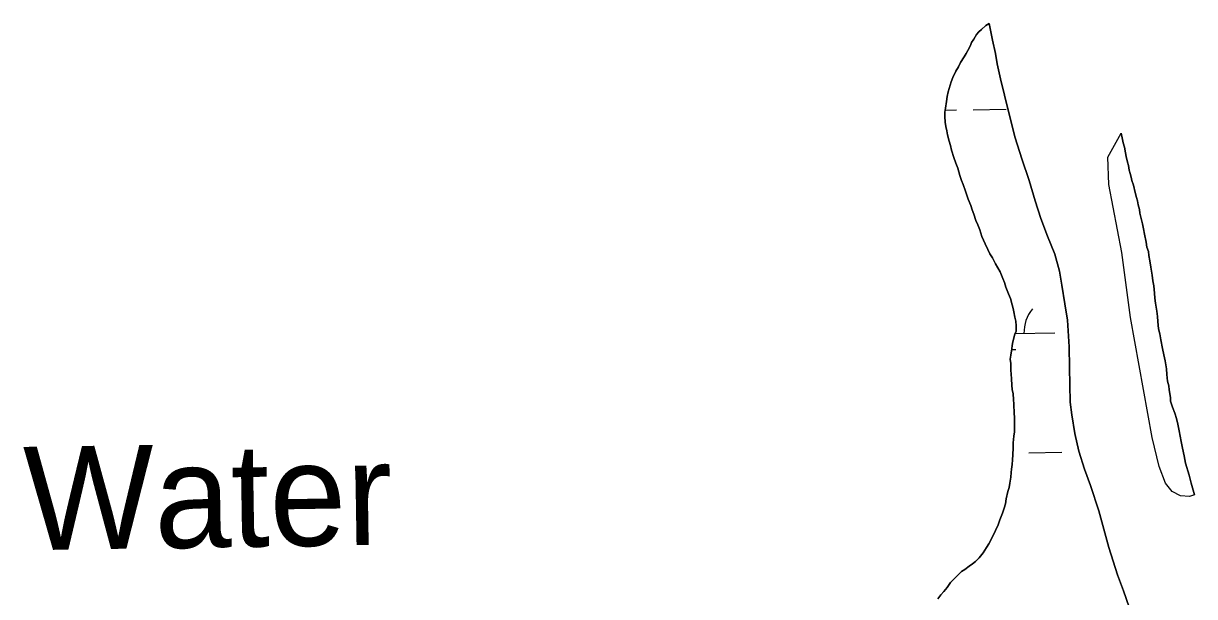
# Model space of a CAD drawing. Extents: x 3887375 to 3925618, y 296674 to 322633.
# Drawn here: x 3913042 to 3914175, y 303136 to 303690 of the extents above; entities that cross this region are included whole.
import ezdxf

# ---------------------------------------------------------------- set-up
doc = ezdxf.new("R2010")
doc.units = 0
for name, color, linetype in [('V-RIVR-IDEN', 7, 'Continuous'), ('V-TOPO-SHOR', 7, 'Continuous'), ('V-WETL-SWMP', 7, 'Continuous')]:
    doc.layers.add(name, color=color, linetype=linetype)

msp = doc.modelspace()

# ---------------------------------------------------------------- linework, layer by layer
at = {"layer": 'V-TOPO-SHOR'}
for points in [[(3913975.8, 303690.1), (3913972.6, 303688), (3913968.3, 303684.1), (3913965.9, 303681.9), (3913963.7, 303679.4)], [(3914055.9, 303311.5), (3914054.3, 303323.9), (3914053.6, 303357.3), (3914053.1, 303377.4), (3914051.6, 303403), (3914049.2, 303419), (3914046.3, 303436.9), (3914044, 303450.4), (3914039.4, 303467.1), (3914032.3, 303484.5), (3914025.8, 303501.3), (3914020.4, 303518.5), (3914014.6, 303538.1), (3914007.6, 303559.2), (3914001.1, 303579.6), (3913996.2, 303598.6), (3913990.8, 303620.8), (3913986.8, 303636.6), (3913983.6, 303651.1), (3913981.9, 303661.1), (3913979.2, 303673.8), (3913975.8, 303690.1)], [(3913963.7, 303679.4), (3913960.9, 303674.8), (3913958.8, 303671.6), (3913957.7, 303668.7), (3913955.3, 303664.1), (3913953.5, 303660.9), (3913951.7, 303657.7), (3913948.2, 303652.3), (3913946.1, 303648.1), (3913943.6, 303643.8), (3913940.8, 303637.7), (3913939, 303633.5), (3913938, 303630.3), (3913936.2, 303623.9), (3913935.2, 303619.6), (3913934.5, 303614.6), (3913933.5, 303608.2), (3913933.1, 303604.3), (3913933.1, 303600), (3913933.2, 303594.7), (3913933.9, 303590.4), (3913935, 303586.2), (3913935.7, 303582.3), (3913937.2, 303576.2), (3913938.6, 303572), (3913939.3, 303567.4), (3913941.8, 303560.3), (3913943.6, 303554.9), (3913945.4, 303550), (3913947.6, 303542.9), (3913949, 303538.3), (3913950.8, 303534.4), (3913953, 303528), (3913954.1, 303524.1), (3913955.5, 303520.2), (3913958, 303514.1), (3913959.5, 303509.9), (3913960.9, 303505.6), (3913963.1, 303499.6), (3913964.9, 303495.3), (3913966.7, 303490.4), (3913968.8, 303484), (3913970.3, 303480.4), (3913972, 303476.9), (3913974.6, 303471.6), (3913976.4, 303467.3), (3913979.2, 303463.4), (3913982.1, 303457.7), (3913984.2, 303453.8), (3913986.4, 303449.9), (3913989.2, 303443.5), (3913990.7, 303439.6), (3913992.1, 303435), (3913994.6, 303428.6), (3913996.4, 303424), (3913998.2, 303418), (3913999, 303414.4), (3913999.7, 303411.2), (3914000.8, 303405.9), (3914001.5, 303402), (3914001.9, 303397.7), (3914001.9, 303392.4), (3914000.8, 303389.6), (3913998.7, 303382.1), (3913998, 303378.5), (3913997.7, 303375.3), (3913996.7, 303369.3), (3913996.3, 303365.4), (3913996.7, 303361.1), (3913996.7, 303354.7), (3913997.1, 303350.8), (3913997.5, 303346.5), (3913997.9, 303340.2), (3913998.2, 303336.2), (3913999, 303332), (3913999.3, 303326.3), (3913999.7, 303322), (3914000.1, 303312.8), (3914000.5, 303309.2), (3914000.5, 303305.3), (3914000.5, 303298.9), (3914000.2, 303295), (3913999.8, 303290.8), (3913999.2, 303284.4), (3913999.2, 303279.7), (3913998.8, 303273), (3913998.5, 303268), (3913998.2, 303263.4), (3913997.5, 303259.1), (3913997.1, 303255.6), (3913996.8, 303251.3), (3913995.8, 303245.6), (3913995.1, 303241.3), (3913994, 303237.4), (3913992.3, 303230.3), (3913991.6, 303225.3), (3913990.5, 303221.1), (3913988.8, 303216.4), (3913987.4, 303213.2), (3913986.3, 303210), (3913984.6, 303205)], [(3914174.6, 303234.3), (3914169.6, 303232.7), (3914161.1, 303233.2), (3914152.9, 303237.4), (3914146.4, 303245.5), (3914140.3, 303261.5), (3914133.6, 303289.7), (3914112.7, 303405.7), (3914104.1, 303468.5), (3914091.6, 303534.4), (3914090.6, 303560.9), (3914103.4, 303584)], [(3914151.4, 303328.4), (3914150, 303335.8), (3914149.6, 303339.7), (3914148.5, 303344), (3914147.8, 303350.7), (3914147.4, 303356.1), (3914146, 303363.9), (3914144.9, 303369.6), (3914143.4, 303375.6), (3914142, 303384.1), (3914140.9, 303389.8), (3914139.8, 303394.8), (3914139, 303401.9), (3914138.7, 303406.5), (3914137.9, 303411.8), (3914136.8, 303419.6), (3914136.1, 303424.3), (3914135.7, 303429.2), (3914135.3, 303436.3), (3914134.3, 303441.3), (3914133.5, 303446.6), (3914132.4, 303454.4), (3914131.3, 303460.5), (3914130.2, 303465.8), (3914129.9, 303469.4), (3914128.4, 303473.6), (3914127.7, 303478.6), (3914126.2, 303486.4), (3914125.2, 303491.4), (3914124.1, 303496.3), (3914122.6, 303502.7), (3914121.5, 303506.6), (3914121.2, 303510.2), (3914120.1, 303514.8), (3914119.4, 303518.4), (3914118.3, 303521.6), (3914117.2, 303526.5), (3914115.4, 303533.6), (3914113.9, 303538.2), (3914113.2, 303541.4), (3914112.1, 303545), (3914111.4, 303548.2), (3914110.7, 303552.8), (3914109.6, 303556), (3914108.5, 303561.3), (3914107.8, 303564.9), (3914106.7, 303570.6), (3914105.6, 303574.5), (3914104.5, 303579.4), (3914103.4, 303584)], [(3914174.6, 303234.3), (3914171.3, 303245.6), (3914169.2, 303253.1), (3914165.9, 303264.8), (3914164.5, 303271.9), (3914163, 303279.4), (3914161.6, 303285.8), (3914159.7, 303296.1), (3914158.3, 303302.4), (3914157.2, 303308.1), (3914155.4, 303313.1), (3914153.2, 303319.1), (3914151.4, 303324.8), (3914151.4, 303328.4)], [(3914114.1, 303117), (3914105.8, 303141.3), (3914099.9, 303156.7), (3914091.5, 303183.2), (3914082.1, 303218.7), (3914073.8, 303243.1), (3914068, 303258.9), (3914062.6, 303276.5), (3914058.6, 303293.4), (3914055.9, 303311.5)], [(3913984.6, 303205), (3913982.1, 303199.7), (3913977.5, 303190.4), (3913975.4, 303186.9), (3913973.3, 303183.3), (3913970.1, 303178), (3913966.2, 303173.3), (3913962.7, 303169.8), (3913959.8, 303167.3), (3913956.6, 303165.1), (3913952.4, 303161.9), (3913949.2, 303160.1), (3913945.3, 303156.2), (3913943.2, 303154.1), (3913941.1, 303151.9), (3913938.6, 303149.4), (3913935.1, 303144.4), (3913931.9, 303140.5), (3913929, 303137.3), (3913926.2, 303133.7)]]:
    msp.add_lwpolyline(points, dxfattribs=at)
at = {"layer": 'V-WETL-SWMP'}
for p, q in [((3913963.7, 303679.4), (3913965.9, 303681.9)), ((3913965.9, 303681.9), (3913968.3, 303684.1)), ((3913968.3, 303684.1), (3913972.6, 303688)), ((3913972.6, 303688), (3913975.8, 303690.1)), ((3913975.8, 303690.1), (3913979.2, 303673.8)), ((3913955.3, 303664.1), (3913957.7, 303668.7)), ((3913957.7, 303668.7), (3913958.8, 303671.6)), ((3913958.8, 303671.6), (3913960.9, 303674.8)), ((3913960.9, 303674.8), (3913963.7, 303679.4)), ((3913979.2, 303673.8), (3913981.9, 303661.1)), ((3913948.2, 303652.3), (3913951.7, 303657.7)), ((3913951.7, 303657.7), (3913953.5, 303660.9)), ((3913953.5, 303660.9), (3913955.3, 303664.1)), ((3913981.9, 303661.1), (3913983.6, 303651.1)), ((3913943.6, 303643.8), (3913946.1, 303648.1)), ((3913946.1, 303648.1), (3913948.2, 303652.3)), ((3913983.6, 303651.1), (3913986.8, 303636.6)), ((3913939, 303633.5), (3913940.8, 303637.7)), ((3913940.8, 303637.7), (3913943.6, 303643.8)), ((3913986.8, 303636.6), (3913990.8, 303620.8)), ((3913935.2, 303619.6), (3913936.2, 303623.9)), ((3913936.2, 303623.9), (3913938, 303630.3)), ((3913938, 303630.3), (3913939, 303633.5)), ((3913933.5, 303608.2), (3913934.5, 303614.6)), ((3913934.5, 303614.6), (3913935.2, 303619.6)), ((3913990.8, 303620.8), (3913996.2, 303598.6)), ((3913933.1, 303604.3), (3913933.5, 303608.2)), ((3913933.1, 303600), (3913933.1, 303604.3)), ((3913933.3, 303606.3), (3913944.4, 303606.5)), ((3913960.4, 303606.7), (3913992.4, 303607.3)), ((3913933.2, 303594.7), (3913933.1, 303600)), ((3913933.9, 303590.4), (3913933.2, 303594.7)), ((3913935, 303586.2), (3913933.9, 303590.4)), ((3913996.2, 303598.6), (3914001.1, 303579.6)), ((3913935.7, 303582.3), (3913935, 303586.2)), ((3913937.2, 303576.2), (3913935.7, 303582.3)), ((3914001.1, 303579.6), (3914007.6, 303559.2)), ((3913938.6, 303572), (3913937.2, 303576.2)), ((3913939.3, 303567.4), (3913938.6, 303572)), ((3913941.8, 303560.3), (3913939.3, 303567.4)), ((3913943.6, 303554.9), (3913941.8, 303560.3)), ((3914007.6, 303559.2), (3914014.6, 303538.1)), ((3913945.4, 303550), (3913943.6, 303554.9)), ((3913947.6, 303542.9), (3913945.4, 303550)), ((3913949, 303538.3), (3913947.6, 303542.9)), ((3913950.8, 303534.4), (3913949, 303538.3)), ((3913953, 303528), (3913950.8, 303534.4)), ((3914014.6, 303538.1), (3914020.4, 303518.5)), ((3913954.1, 303524.1), (3913953, 303528)), ((3913955.5, 303520.2), (3913954.1, 303524.1)), ((3913958, 303514.1), (3913955.5, 303520.2)), ((3913959.5, 303509.9), (3913958, 303514.1)), ((3913960.9, 303505.6), (3913959.5, 303509.9)), ((3914020.4, 303518.5), (3914025.8, 303501.3)), ((3913963.1, 303499.6), (3913960.9, 303505.6)), ((3913964.9, 303495.3), (3913963.1, 303499.6)), ((3914025.8, 303501.3), (3914032.3, 303484.5)), ((3913966.7, 303490.4), (3913964.9, 303495.3)), ((3913968.8, 303484), (3913966.7, 303490.4)), ((3913970.3, 303480.4), (3913968.8, 303484)), ((3913972, 303476.9), (3913970.3, 303480.4)), ((3913974.6, 303471.6), (3913972, 303476.9)), ((3914032.3, 303484.5), (3914039.4, 303467.1)), ((3913976.4, 303467.3), (3913974.6, 303471.6)), ((3913979.2, 303463.4), (3913976.4, 303467.3)), ((3914039.4, 303467.1), (3914044, 303450.4)), ((3913982.1, 303457.7), (3913979.2, 303463.4)), ((3913984.2, 303453.8), (3913982.1, 303457.7)), ((3913986.4, 303449.9), (3913984.2, 303453.8)), ((3913989.2, 303443.5), (3913986.4, 303449.9)), ((3913990.7, 303439.6), (3913989.2, 303443.5)), ((3914044, 303450.4), (3914046.3, 303436.9)), ((3913992.1, 303435), (3913990.7, 303439.6)), ((3913994.6, 303428.6), (3913992.1, 303435)), ((3914046.3, 303436.9), (3914049.2, 303419)), ((3913996.4, 303424), (3913994.6, 303428.6)), ((3913998.2, 303418), (3913996.4, 303424)), ((3913999, 303414.4), (3913998.2, 303418)), ((3913999.7, 303411.2), (3913999, 303414.4)), ((3914000.8, 303405.9), (3913999.7, 303411.2)), ((3914049.2, 303419), (3914051.6, 303403)), ((3914001.5, 303402), (3914000.8, 303405.9)), ((3914001.9, 303397.7), (3914001.5, 303402)), ((3914001.9, 303392.4), (3914001.9, 303397.7)), ((3914051.6, 303403), (3914053.1, 303377.4)), ((3913998.7, 303382.1), (3914000.8, 303389.6)), ((3914000.8, 303389.6), (3914001.9, 303392.4)), ((3914001.1, 303390.2), (3914039.5, 303390.8)), ((3913996.7, 303369.3), (3913997.7, 303375.3)), ((3913997.6, 303374.7), (3914001.8, 303374.7)), ((3913997.7, 303375.3), (3913998, 303378.5)), ((3913998, 303378.5), (3913998.7, 303382.1)), ((3914053.1, 303377.4), (3914053.6, 303357.3)), ((3913996.3, 303365.4), (3913996.7, 303369.3)), ((3913996.7, 303361.1), (3913996.3, 303365.4)), ((3913996.7, 303354.7), (3913996.7, 303361.1)), ((3913997.1, 303350.8), (3913996.7, 303354.7)), ((3914053.6, 303357.3), (3914054.3, 303323.9)), ((3913997.5, 303346.5), (3913997.1, 303350.8)), ((3913997.9, 303340.2), (3913997.5, 303346.5)), ((3913998.2, 303336.2), (3913997.9, 303340.2)), ((3913999, 303332), (3913998.2, 303336.2)), ((3913999.3, 303326.3), (3913999, 303332)), ((3913999.7, 303322), (3913999.3, 303326.3)), ((3914000.1, 303312.8), (3913999.7, 303322)), ((3914054.3, 303323.9), (3914055.9, 303311.5)), ((3914000.5, 303309.2), (3914000.1, 303312.8)), ((3914000.5, 303305.3), (3914000.5, 303309.2)), ((3914055.9, 303311.5), (3914058.6, 303293.4)), ((3913999.8, 303290.8), (3914000.2, 303295)), ((3914000.2, 303295), (3914000.5, 303298.9)), ((3914000.5, 303298.9), (3914000.5, 303305.3)), ((3913999.2, 303284.4), (3913999.8, 303290.8)), ((3913999.2, 303279.7), (3913999.2, 303284.4)), ((3914058.6, 303293.4), (3914062.6, 303276.5)), ((3913998.5, 303268), (3913998.8, 303273)), ((3913998.8, 303273), (3913999.2, 303279.7)), ((3914014.1, 303274.9), (3914046.1, 303275.5)), ((3914062.6, 303276.5), (3914068, 303258.9)), ((3913997.5, 303259.1), (3913998.2, 303263.4)), ((3913998.2, 303263.4), (3913998.5, 303268)), ((3913995.8, 303245.6), (3913996.8, 303251.3)), ((3913996.8, 303251.3), (3913997.1, 303255.6)), ((3913997.1, 303255.6), (3913997.5, 303259.1)), ((3914068, 303258.9), (3914073.8, 303243.1)), ((3913994, 303237.4), (3913995.1, 303241.3)), ((3913995.1, 303241.3), (3913995.8, 303245.6)), ((3914073.8, 303243.1), (3914082.1, 303218.7)), ((3913991.6, 303225.3), (3913992.3, 303230.3)), ((3913992.3, 303230.3), (3913994, 303237.4)), ((3913987.4, 303213.2), (3913988.8, 303216.4)), ((3913988.8, 303216.4), (3913990.5, 303221.1)), ((3913990.5, 303221.1), (3913991.6, 303225.3)), ((3914082.1, 303218.7), (3914091.5, 303183.2)), ((3913982.1, 303199.7), (3913984.6, 303205)), ((3913984.6, 303205), (3913986.3, 303210)), ((3913986.3, 303210), (3913987.4, 303213.2)), ((3913977.5, 303190.4), (3913982.1, 303199.7)), ((3913970.1, 303178), (3913973.3, 303183.3)), ((3913973.3, 303183.3), (3913975.4, 303186.9)), ((3913975.4, 303186.9), (3913977.5, 303190.4)), ((3914091.5, 303183.2), (3914099.9, 303156.7)), ((3913962.7, 303169.8), (3913966.2, 303173.3)), ((3913966.2, 303173.3), (3913970.1, 303178)), ((3913945.3, 303156.2), (3913949.2, 303160.1)), ((3913949.2, 303160.1), (3913952.4, 303161.9)), ((3913952.4, 303161.9), (3913956.6, 303165.1)), ((3913956.6, 303165.1), (3913959.8, 303167.3)), ((3913959.8, 303167.3), (3913962.7, 303169.8)), ((3913935.1, 303144.4), (3913938.6, 303149.4)), ((3913938.6, 303149.4), (3913941.1, 303151.9)), ((3913941.1, 303151.9), (3913943.2, 303154.1)), ((3913943.2, 303154.1), (3913945.3, 303156.2)), ((3914099.9, 303156.7), (3914105.8, 303141.3)), ((3913926.2, 303133.7), (3913929, 303137.3)), ((3913929, 303137.3), (3913931.9, 303140.5)), ((3913931.9, 303140.5), (3913935.1, 303144.4)), ((3914105.8, 303141.3), (3914114.1, 303117))]:
    msp.add_line(p, q, dxfattribs=at)
msp.add_lwpolyline([(3914103.4, 303584), (3914104.5, 303579.4), (3914105.6, 303574.5), (3914106.7, 303570.6), (3914107.8, 303564.9), (3914108.5, 303561.3), (3914109.6, 303556), (3914110.7, 303552.8), (3914111.4, 303548.2), (3914112.1, 303545), (3914113.2, 303541.4), (3914113.9, 303538.2), (3914115.4, 303533.6), (3914117.2, 303526.5), (3914118.3, 303521.6), (3914119.4, 303518.4), (3914120.1, 303514.8), (3914121.2, 303510.2), (3914121.5, 303506.6), (3914122.6, 303502.7), (3914124.1, 303496.3), (3914125.2, 303491.4), (3914126.2, 303486.4), (3914127.7, 303478.6), (3914128.4, 303473.6), (3914129.9, 303469.4), (3914130.2, 303465.8), (3914131.3, 303460.5), (3914132.4, 303454.4), (3914133.5, 303446.6), (3914134.3, 303441.3), (3914135.3, 303436.3), (3914135.7, 303429.2), (3914136.1, 303424.3), (3914136.8, 303419.6), (3914137.9, 303411.8), (3914138.7, 303406.5), (3914139, 303401.9), (3914139.8, 303394.8), (3914140.9, 303389.8), (3914142, 303384.1), (3914143.4, 303375.6), (3914144.9, 303369.6), (3914146, 303363.9), (3914147.4, 303356.1), (3914147.8, 303350.7), (3914148.5, 303344), (3914149.6, 303339.7), (3914150, 303335.8), (3914151.4, 303328.4), (3914151.4, 303324.8), (3914153.2, 303319.1), (3914155.4, 303313.1), (3914157.2, 303308.1), (3914158.3, 303302.4), (3914159.7, 303296.1), (3914161.6, 303285.8), (3914163, 303279.4), (3914164.5, 303271.9), (3914165.9, 303264.8), (3914169.2, 303253.1), (3914171.3, 303245.6), (3914174.6, 303234.3), (3914169.6, 303232.7), (3914161.1, 303233.2), (3914152.9, 303237.4), (3914146.4, 303245.5), (3914140.3, 303261.5), (3914133.6, 303289.7), (3914112.7, 303405.7), (3914104.1, 303468.5), (3914091.6, 303534.4), (3914090.6, 303560.9)], close=True, dxfattribs=at)
msp.add_arc((3914044.7, 303391.4), 35.2, 140.2115, 181.7552, dxfattribs=at)

# ---------------------------------------------------------------- texts
at = {"layer": 'V-RIVR-IDEN'}
msp.add_text('Water', height=100, rotation=0.8972, dxfattribs=at).set_placement((3913042.5, 303180.5))

doc.saveas('drawing.dxf')
